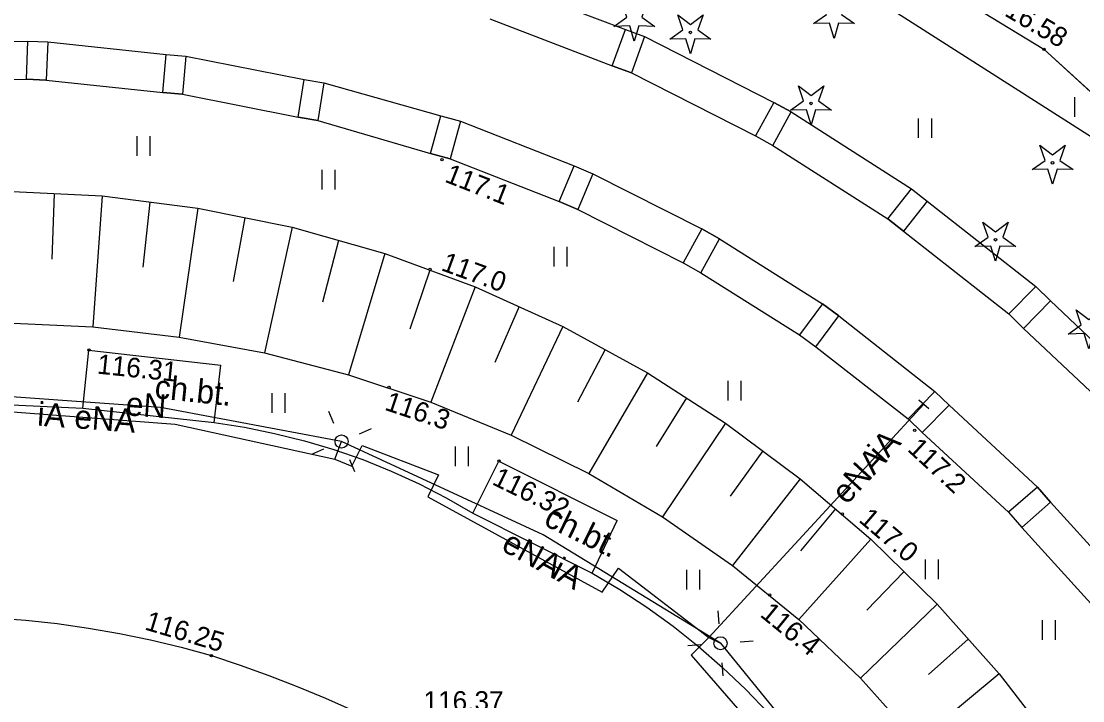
# Model space of a CAD drawing. Extents: x 6434771 to 6436222, y 5663454 to 5664782.
# Drawn here: x 6435516.83 to 6435557.45, y 5664209.37 to 5664235.37 of the extents above; entities that cross this region are included whole.
import ezdxf

# ---------------------------------------------------------------- set-up
doc = ezdxf.new("R2010")
doc.units = 0
for name, color, linetype in [('Warstwa 1', 7, 'Continuous'), ('Warstwa 10', 7, 'Continuous'), ('Warstwa 12', 7, 'Continuous'), ('Warstwa 13', 7, 'Continuous'), ('Warstwa 2', 7, 'Continuous'), ('Warstwa 20', 7, 'Continuous'), ('Warstwa 21', 7, 'Continuous'), ('Warstwa 25', 7, 'Continuous'), ('Warstwa 4', 7, 'Continuous'), ('Warstwa 5', 7, 'Continuous'), ('Warstwa 6', 7, 'Continuous'), ('Warstwa 9', 7, 'Continuous')]:
    doc.layers.add(name, color=color, linetype=linetype)

msp = doc.modelspace()

# ---------------------------------------------------------------- linework, layer by layer
at = {"layer": 'Warstwa 1'}
for points in [[(6435539.949, 5664235.05), (6435540.677, 5664234.783), (6435540.179, 5664233.397), (6435539.449, 5664233.659)], [(6435517.084, 5664234.609), (6435517.845, 5664234.583), (6435517.784, 5664233.117), (6435517.025, 5664233.147)], [(6435522.375, 5664234.095), (6435523.133, 5664234.028), (6435523.004, 5664232.577), (6435522.251, 5664232.643)], [(6435527.661, 5664233.142), (6435528.415, 5664233.014), (6435528.179, 5664231.57), (6435527.426, 5664231.693)], [(6435544.925, 5664230.98), (6435545.59, 5664230.616), (6435546.292, 5664231.899), (6435545.625, 5664232.261)], [(6435532.892, 5664231.745), (6435533.644, 5664231.538), (6435533.248, 5664230.1), (6435532.492, 5664230.309)], [(6435537.986, 5664229.83), (6435538.704, 5664229.527), (6435538.128, 5664228.165), (6435537.414, 5664228.468)], [(6435550.893, 5664228.951), (6435551.494, 5664228.482), (6435550.589, 5664227.332), (6435549.99, 5664227.803)], [(6435542.157, 5664226.124), (6435542.833, 5664225.748), (6435543.553, 5664227.04), (6435542.873, 5664227.419)], [(6435554.622, 5664224.167), (6435555.184, 5664223.613), (6435556.225, 5664224.668), (6435555.663, 5664225.223)], [(6435546.617, 5664223.371), (6435547.244, 5664222.91), (6435548.121, 5664224.1), (6435547.493, 5664224.561)], [(6435550.77, 5664220.161), (6435551.312, 5664219.631), (6435552.336, 5664220.673), (6435551.791, 5664221.207)], [(6435554.613, 5664216.581), (6435555.116, 5664216.003), (6435556.222, 5664216.963), (6435555.716, 5664217.539)]]:
    msp.add_lwpolyline(points, close=True, dxfattribs=at)
at = {"layer": 'Warstwa 10'}
for p, q in [((6435516.245, 5664228.869), (6435519.926, 5664228.682)), ((6435518.086, 5664228.776), (6435517.998, 5664226.262)), ((6435519.926, 5664228.682), (6435519.568, 5664223.67)), ((6435519.926, 5664228.682), (6435523.583, 5664228.219)), ((6435521.754, 5664228.45), (6435521.486, 5664225.964)), ((6435523.583, 5664228.219), (6435522.868, 5664223.286)), ((6435523.583, 5664228.219), (6435527.194, 5664227.483)), ((6435525.388, 5664227.851), (6435524.945, 5664225.416)), ((6435527.194, 5664227.483), (6435526.134, 5664222.677)), ((6435527.194, 5664227.483), (6435530.74, 5664226.479)), ((6435528.967, 5664226.982), (6435528.355, 5664224.621)), ((6435530.74, 5664226.479), (6435529.351, 5664221.846)), ((6435530.74, 5664226.479), (6435534.202, 5664225.211)), ((6435532.472, 5664225.845), (6435531.699, 5664223.583)), ((6435534.202, 5664225.211), (6435532.503, 5664220.796)), ((6435534.202, 5664225.211), (6435537.558, 5664223.688)), ((6435535.88, 5664224.449), (6435534.959, 5664222.307)), ((6435516.25, 5664223.827), (6435519.568, 5664223.67)), ((6435519.568, 5664223.67), (6435522.868, 5664223.286)), ((6435537.558, 5664223.688), (6435535.576, 5664219.533)), ((6435537.558, 5664223.688), (6435540.791, 5664221.918)), ((6435522.868, 5664223.286), (6435526.134, 5664222.677)), ((6435526.134, 5664222.677), (6435529.351, 5664221.846)), ((6435539.174, 5664222.803), (6435538.119, 5664220.8)), ((6435529.351, 5664221.846), (6435532.503, 5664220.796)), ((6435540.791, 5664221.918), (6435538.554, 5664218.063)), ((6435540.791, 5664221.918), (6435543.782, 5664219.99)), ((6435542.286, 5664220.954), (6435541.125, 5664219.095)), ((6435532.503, 5664220.796), (6435535.576, 5664219.533)), ((6435543.782, 5664219.99), (6435541.37, 5664216.408)), ((6435543.782, 5664219.99), (6435546.636, 5664217.865)), ((6435535.576, 5664219.533), (6435538.554, 5664218.063)), ((6435545.209, 5664218.928), (6435543.96, 5664217.202)), ((6435538.554, 5664218.063), (6435541.37, 5664216.408)), ((6435546.636, 5664217.865), (6435544.052, 5664214.545)), ((6435546.636, 5664217.865), (6435549.341, 5664215.552)), ((6435541.37, 5664216.408), (6435544.052, 5664214.545)), ((6435547.988, 5664216.709), (6435546.653, 5664215.111)), ((6435549.341, 5664215.552), (6435546.583, 5664212.481)), ((6435549.341, 5664215.552), (6435551.882, 5664213.062)), ((6435544.052, 5664214.545), (6435546.583, 5664212.481)), ((6435550.612, 5664214.307), (6435549.189, 5664212.831)), ((6435551.882, 5664213.062), (6435548.949, 5664210.23)), ((6435551.882, 5664213.062), (6435554.25, 5664210.405)), ((6435546.583, 5664212.481), (6435548.949, 5664210.23)), ((6435553.066, 5664211.733), (6435551.553, 5664210.376)), ((6435554.25, 5664210.405), (6435551.131, 5664207.81)), ((6435554.25, 5664210.405), (6435556.432, 5664207.594)), ((6435548.949, 5664210.23), (6435551.136, 5664207.804))]:
    msp.add_line(p, q, dxfattribs=at)
for points in [[(6435539.507, 5664235.171), (6435540.009, 5664235.518), (6435539.807, 5664236.094), (6435540.292, 5664235.724), (6435540.777, 5664236.094), (6435540.575, 5664235.518), (6435541.077, 5664235.171), (6435540.467, 5664235.185), (6435540.292, 5664234.601), (6435540.117, 5664235.185)], [(6435547.149, 5664235.279), (6435547.651, 5664235.626), (6435547.449, 5664236.202), (6435547.934, 5664235.832), (6435548.419, 5664236.202), (6435548.217, 5664235.626), (6435548.719, 5664235.279), (6435548.109, 5664235.293), (6435547.934, 5664234.709), (6435547.759, 5664235.293)], [(6435541.651, 5664234.685), (6435542.153, 5664235.032), (6435541.951, 5664235.608), (6435542.436, 5664235.238), (6435542.921, 5664235.608), (6435542.719, 5664235.032), (6435543.221, 5664234.685), (6435542.611, 5664234.699), (6435542.436, 5664234.115), (6435542.261, 5664234.699)], [(6435546.269, 5664231.969), (6435546.771, 5664232.316), (6435546.569, 5664232.892), (6435547.054, 5664232.522), (6435547.539, 5664232.892), (6435547.337, 5664232.316), (6435547.839, 5664231.969), (6435547.229, 5664231.983), (6435547.054, 5664231.399), (6435546.879, 5664231.983)], [(6435555.512, 5664229.698), (6435556.014, 5664230.045), (6435555.812, 5664230.621), (6435556.297, 5664230.251), (6435556.782, 5664230.621), (6435556.58, 5664230.045), (6435557.082, 5664229.698), (6435556.472, 5664229.712), (6435556.297, 5664229.128), (6435556.122, 5664229.712)], [(6435553.326, 5664226.754), (6435553.828, 5664227.101), (6435553.626, 5664227.677), (6435554.111, 5664227.307), (6435554.596, 5664227.677), (6435554.394, 5664227.101), (6435554.896, 5664226.754), (6435554.286, 5664226.768), (6435554.111, 5664226.184), (6435553.936, 5664226.768)], [(6435556.896, 5664223.401), (6435557.398, 5664223.748), (6435557.196, 5664224.324), (6435557.681, 5664223.954), (6435558.166, 5664224.324), (6435557.964, 5664223.748), (6435558.466, 5664223.401), (6435557.856, 5664223.415), (6435557.681, 5664222.831), (6435557.506, 5664223.415)]]:
    msp.add_lwpolyline(points, close=True, dxfattribs=at)
for centre in [(6435542.436, 5664234.94), (6435547.054, 5664232.224), (6435556.297, 5664229.953), (6435554.111, 5664227.009)]:
    msp.add_circle(centre, 0.05, dxfattribs=at)
at = {"layer": 'Warstwa 12'}
for points in [[(6435503.249, 5664267.763), (6435514.923, 5664246.142), (6435515.125, 5664245.757), (6435515.683, 5664245.762), (6435521.734, 5664245.296), (6435535.424, 5664243.314), (6435546.097, 5664238.403), (6435561.446, 5664228.608), (6435561.622, 5664228.402), (6435565.561, 5664223.816), (6435577.417, 5664209.906), (6435585.662, 5664200.753), (6435585.823, 5664200.227), (6435585.985, 5664199.701), (6435588.86, 5664190.319)], [(6435529.09, 5664219.29), (6435522.161, 5664220.584), (6435514.12, 5664221.16)], [(6435514.13, 5664220.6), (6435522.72, 5664219.95), (6435528.83, 5664218.61)], [(6435514.13, 5664220.6), (6435522.72, 5664219.95), (6435528.83, 5664218.61)], [(6435543.14, 5664211.79), (6435551.37, 5664220.72)], [(6435543.14, 5664211.79), (6435551.37, 5664220.72)], [(6435528.83, 5664218.61), (6435529.09, 5664219.29)], [(6435528.83, 5664218.61), (6435529.09, 5664219.29)], [(6435543.59, 5664211.57), (6435536.804, 5664215.718), (6435529.09, 5664219.29)], [(6435528.83, 5664218.61), (6435529.48, 5664218.35), (6435529.88, 5664219.14), (6435532.8, 5664218.01), (6435532.39, 5664217.17), (6435539.06, 5664213.53), (6435539.68, 5664214.44), (6435543.14, 5664211.79)], [(6435528.83, 5664218.61), (6435529.48, 5664218.35), (6435529.88, 5664219.14), (6435532.8, 5664218.01), (6435532.39, 5664217.17), (6435539.06, 5664213.53), (6435539.68, 5664214.44), (6435543.14, 5664211.79)], [(6435543.14, 5664211.79), (6435542.47, 5664211.12), (6435549.4, 5664203.14), (6435554.12, 5664196.16), (6435556.361, 5664190.713)], [(6435543.14, 5664211.79), (6435543.59, 5664211.57)], [(6435543.14, 5664211.79), (6435543.59, 5664211.57)], [(6435543.59, 5664211.57), (6435548.935, 5664205.011), (6435553.287, 5664198.478), (6435555.279, 5664195.344), (6435557.325, 5664190.699)]]:
    msp.add_lwpolyline(points, dxfattribs=at)
at = {"layer": 'Warstwa 13'}
for centre in [(6435532.937, 5664230.065), (6435532.476, 5664225.88), (6435530.901, 5664221.359), (6435551.023, 5664219.716), (6435548.254, 5664216.519), (6435545.477, 5664213.423)]:
    msp.add_circle(centre, 0.045, dxfattribs=at)
at = {"layer": 'Warstwa 2'}
msp.add_lwpolyline([(6435494.106, 5664317.128), (6435480.382, 5664311.084), (6435499.41, 5664262.791), (6435503.166, 5664264.146), (6435505.239, 5664258.58), (6435506.288, 5664256.838), (6435505.249, 5664256.13), (6435506.734, 5664254.032), (6435507.874, 5664254.848), (6435511.306, 5664250.017), (6435523.302, 5664248.812), (6435534.815, 5664245.623), (6435545.714, 5664240.531), (6435555.969, 5664234.297), (6435564.862, 5664226.159), (6435575.143, 5664213.805)], dxfattribs=at)
for centre in [(6435529.09, 5664219.29), (6435543.59, 5664211.57)]:
    msp.add_circle(centre, 0.25, dxfattribs=at)
at = {"layer": 'Warstwa 20'}
for p, q in [((6435516.245, 5664228.869), (6435519.926, 5664228.682)), ((6435519.926, 5664228.682), (6435523.583, 5664228.219)), ((6435523.583, 5664228.219), (6435527.194, 5664227.483)), ((6435527.194, 5664227.483), (6435530.74, 5664226.479)), ((6435530.74, 5664226.479), (6435534.202, 5664225.211)), ((6435534.202, 5664225.211), (6435537.558, 5664223.688)), ((6435537.558, 5664223.688), (6435540.791, 5664221.918)), ((6435540.791, 5664221.918), (6435543.782, 5664219.99)), ((6435551.18, 5664220.882), (6435551.56, 5664220.558)), ((6435543.782, 5664219.99), (6435546.636, 5664217.865)), ((6435546.636, 5664217.865), (6435549.341, 5664215.552)), ((6435549.341, 5664215.552), (6435551.882, 5664213.062)), ((6435551.882, 5664213.062), (6435554.25, 5664210.405)), ((6435554.25, 5664210.405), (6435556.432, 5664207.594))]:
    msp.add_line(p, q, dxfattribs=at)
at = {"layer": 'Warstwa 21'}
for p, q in [((6435516.25, 5664223.827), (6435519.568, 5664223.67)), ((6435519.568, 5664223.67), (6435522.868, 5664223.286)), ((6435522.868, 5664223.286), (6435526.134, 5664222.677)), ((6435526.134, 5664222.677), (6435529.351, 5664221.846)), ((6435529.351, 5664221.846), (6435532.503, 5664220.796)), ((6435532.503, 5664220.796), (6435535.576, 5664219.533)), ((6435535.576, 5664219.533), (6435538.554, 5664218.063)), ((6435538.554, 5664218.063), (6435541.37, 5664216.408)), ((6435541.37, 5664216.408), (6435544.052, 5664214.545)), ((6435544.052, 5664214.545), (6435546.583, 5664212.481)), ((6435546.583, 5664212.481), (6435548.949, 5664210.23)), ((6435548.949, 5664210.23), (6435551.136, 5664207.804))]:
    msp.add_line(p, q, dxfattribs=at)
at = {"layer": 'Warstwa 25'}
for centre in [(6435555.969, 5664234.297), (6435519.418, 5664222.788), (6435535.108, 5664218.538), (6435524.107, 5664211.101)]:
    msp.add_circle(centre, 0.045, dxfattribs=at)
at = {"layer": 'Warstwa 4'}
for points in [[(6435528.794, 5664219.979), (6435528.597, 5664220.439)], [(6435529.779, 5664219.586), (6435530.239, 5664219.783)], [(6435528.401, 5664218.994), (6435527.941, 5664218.797)], [(6435529.386, 5664218.601), (6435529.583, 5664218.141)], [(6435543.535, 5664212.318), (6435543.498, 5664212.817)], [(6435544.338, 5664211.625), (6435544.837, 5664211.662)], [(6435542.842, 5664211.515), (6435542.343, 5664211.478)], [(6435543.645, 5664210.822), (6435543.682, 5664210.323)]]:
    msp.add_lwpolyline(points, dxfattribs=at)
at = {"layer": 'Warstwa 5'}
for p, q in [((6435545.714, 5664240.531), (6435555.969, 5664234.297)), ((6435535.127, 5664236.88), (6435539.949, 5664235.05)), ((6435539.949, 5664235.05), (6435540.677, 5664234.783)), ((6435540.677, 5664234.783), (6435545.625, 5664232.261)), ((6435555.969, 5664234.297), (6435564.862, 5664226.159)), ((6435512.525, 5664233.095), (6435517.025, 5664233.147)), ((6435517.025, 5664233.147), (6435517.784, 5664233.117)), ((6435517.784, 5664233.117), (6435522.251, 5664232.643)), ((6435522.251, 5664232.643), (6435523.004, 5664232.577)), ((6435523.004, 5664232.577), (6435527.426, 5664231.693)), ((6435545.625, 5664232.261), (6435546.292, 5664231.899)), ((6435557.155, 5664231.706), (6435557.155, 5664232.456)), ((6435546.292, 5664231.899), (6435550.893, 5664228.951)), ((6435527.426, 5664231.693), (6435528.179, 5664231.57)), ((6435528.179, 5664231.57), (6435532.492, 5664230.309)), ((6435551.171, 5664230.9), (6435551.171, 5664231.65)), ((6435551.671, 5664230.9), (6435551.671, 5664231.65)), ((6435521.266, 5664230.22), (6435521.266, 5664230.97)), ((6435521.766, 5664230.22), (6435521.766, 5664230.97)), ((6435532.492, 5664230.309), (6435533.248, 5664230.1)), ((6435533.248, 5664230.1), (6435537.414, 5664228.468)), ((6435528.348, 5664228.935), (6435528.348, 5664229.685)), ((6435528.848, 5664228.935), (6435528.848, 5664229.685)), ((6435550.893, 5664228.951), (6435551.494, 5664228.482)), ((6435537.414, 5664228.468), (6435538.128, 5664228.165)), ((6435551.494, 5664228.482), (6435555.663, 5664225.223)), ((6435538.128, 5664228.165), (6435542.157, 5664226.124)), ((6435537.222, 5664225.985), (6435537.222, 5664226.735)), ((6435537.722, 5664225.985), (6435537.722, 5664226.735)), ((6435542.157, 5664226.124), (6435542.833, 5664225.748)), ((6435542.833, 5664225.748), (6435546.617, 5664223.371)), ((6435555.663, 5664225.223), (6435556.225, 5664224.668)), ((6435556.225, 5664224.668), (6435559.892, 5664221.192)), ((6435546.617, 5664223.371), (6435547.244, 5664222.91)), ((6435547.244, 5664222.91), (6435550.77, 5664220.161)), ((6435519.181, 5664220.57), (6435519.418, 5664222.788)), ((6435519.418, 5664222.788), (6435524.471, 5664222.207)), ((6435524.215, 5664220.01), (6435524.471, 5664222.207)), ((6435543.881, 5664220.864), (6435543.881, 5664221.614)), ((6435544.381, 5664220.864), (6435544.381, 5664221.614)), ((6435526.432, 5664220.386), (6435526.432, 5664221.136)), ((6435526.932, 5664220.386), (6435526.932, 5664221.136)), ((6435513.004, 5664220.855), (6435519.181, 5664220.57)), ((6435550.77, 5664220.161), (6435551.312, 5664219.631)), ((6435524.215, 5664220.01), (6435525.375, 5664219.832)), ((6435525.375, 5664219.832), (6435526.526, 5664219.601)), ((6435526.526, 5664219.601), (6435527.664, 5664219.318)), ((6435527.664, 5664219.318), (6435528.789, 5664218.982)), ((6435551.312, 5664219.631), (6435554.613, 5664216.581)), ((6435528.789, 5664218.982), (6435529.896, 5664218.595)), ((6435533.444, 5664218.346), (6435533.444, 5664219.096)), ((6435533.944, 5664218.346), (6435533.944, 5664219.096)), ((6435529.896, 5664218.595), (6435530.985, 5664218.157)), ((6435534.114, 5664216.55), (6435535.108, 5664218.538)), ((6435535.108, 5664218.538), (6435539.64, 5664216.263)), ((6435530.985, 5664218.157), (6435532.053, 5664217.67)), ((6435532.053, 5664217.67), (6435533.096, 5664217.133)), ((6435533.096, 5664217.133), (6435534.114, 5664216.55)), ((6435554.613, 5664216.581), (6435555.116, 5664216.003)), ((6435538.676, 5664214.255), (6435539.64, 5664216.263)), ((6435555.116, 5664216.003), (6435558.127, 5664212.681)), ((6435542.296, 5664213.629), (6435542.296, 5664214.379)), ((6435542.796, 5664213.629), (6435542.796, 5664214.379)), ((6435551.436, 5664214.026), (6435551.436, 5664214.776)), ((6435551.936, 5664214.026), (6435551.936, 5664214.776)), ((6435538.676, 5664214.255), (6435539.739, 5664213.627)), ((6435539.739, 5664213.627), (6435540.771, 5664212.951)), ((6435540.771, 5664212.951), (6435541.772, 5664212.228)), ((6435515.805, 5664212.543), (6435517.008, 5664212.452)), ((6435517.008, 5664212.452), (6435518.207, 5664212.322)), ((6435555.907, 5664211.698), (6435555.907, 5664212.448)), ((6435556.407, 5664211.698), (6435556.407, 5664212.448)), ((6435518.207, 5664212.322), (6435519.402, 5664212.154)), ((6435519.402, 5664212.154), (6435520.59, 5664211.947)), ((6435520.59, 5664211.947), (6435521.771, 5664211.703)), ((6435541.772, 5664212.228), (6435542.738, 5664211.46)), ((6435521.771, 5664211.703), (6435522.944, 5664211.421)), ((6435522.944, 5664211.421), (6435524.107, 5664211.101)), ((6435542.738, 5664211.46), (6435543.668, 5664210.649)), ((6435524.107, 5664211.101), (6435525.212, 5664210.732)), ((6435525.212, 5664210.732), (6435526.308, 5664210.337)), ((6435526.308, 5664210.337), (6435527.395, 5664209.917)), ((6435543.668, 5664210.649), (6435544.56, 5664209.796)), ((6435527.395, 5664209.917), (6435528.472, 5664209.472)), ((6435544.56, 5664209.796), (6435545.412, 5664208.903)), ((6435528.472, 5664209.472), (6435529.538, 5664209.003))]:
    msp.add_line(p, q, dxfattribs=at)
at = {"layer": 'Warstwa 9'}
for p, q in [((6435545.714, 5664240.531), (6435555.969, 5664234.297)), ((6435534.756, 5664235.458), (6435539.449, 5664233.659)), ((6435512.563, 5664234.553), (6435517.084, 5664234.609)), ((6435517.084, 5664234.609), (6435517.845, 5664234.583)), ((6435517.845, 5664234.583), (6435522.375, 5664234.095)), ((6435555.969, 5664234.297), (6435564.862, 5664226.159)), ((6435522.375, 5664234.095), (6435523.133, 5664234.028)), ((6435523.133, 5664234.028), (6435527.661, 5664233.142)), ((6435539.449, 5664233.659), (6435540.179, 5664233.397)), ((6435527.661, 5664233.142), (6435528.415, 5664233.014)), ((6435540.179, 5664233.397), (6435544.925, 5664230.98)), ((6435528.415, 5664233.014), (6435532.892, 5664231.745)), ((6435532.892, 5664231.745), (6435533.268, 5664231.642)), ((6435533.268, 5664231.642), (6435533.644, 5664231.538)), ((6435533.644, 5664231.538), (6435537.986, 5664229.83)), ((6435544.925, 5664230.98), (6435545.59, 5664230.616)), ((6435545.59, 5664230.616), (6435549.99, 5664227.803)), ((6435537.986, 5664229.83), (6435538.704, 5664229.527)), ((6435538.704, 5664229.527), (6435542.873, 5664227.419)), ((6435549.99, 5664227.803), (6435550.589, 5664227.332)), ((6435542.873, 5664227.419), (6435543.553, 5664227.04)), ((6435543.553, 5664227.04), (6435547.493, 5664224.561)), ((6435550.589, 5664227.332), (6435554.622, 5664224.167)), ((6435547.493, 5664224.561), (6435548.121, 5664224.1)), ((6435554.622, 5664224.167), (6435555.184, 5664223.613)), ((6435548.121, 5664224.1), (6435551.791, 5664221.207)), ((6435555.184, 5664223.613), (6435558.797, 5664220.211)), ((6435519.181, 5664220.57), (6435519.418, 5664222.788)), ((6435519.418, 5664222.788), (6435524.471, 5664222.207)), ((6435524.215, 5664220.01), (6435524.471, 5664222.207)), ((6435551.791, 5664221.207), (6435552.336, 5664220.673)), ((6435513.004, 5664220.855), (6435519.181, 5664220.57)), ((6435519.181, 5664220.57), (6435524.215, 5664220.01)), ((6435519.181, 5664220.57), (6435524.215, 5664220.01)), ((6435552.336, 5664220.673), (6435555.716, 5664217.539)), ((6435524.215, 5664220.01), (6435525.375, 5664219.832)), ((6435525.375, 5664219.832), (6435526.526, 5664219.601)), ((6435526.526, 5664219.601), (6435527.664, 5664219.318)), ((6435527.664, 5664219.318), (6435528.789, 5664218.982)), ((6435528.789, 5664218.982), (6435529.896, 5664218.595)), ((6435529.896, 5664218.595), (6435530.985, 5664218.157)), ((6435534.114, 5664216.55), (6435535.108, 5664218.538)), ((6435535.108, 5664218.538), (6435539.64, 5664216.263)), ((6435530.985, 5664218.157), (6435532.053, 5664217.67)), ((6435532.053, 5664217.67), (6435533.096, 5664217.133)), ((6435555.716, 5664217.539), (6435556.222, 5664216.963)), ((6435533.096, 5664217.133), (6435534.114, 5664216.55)), ((6435556.222, 5664216.963), (6435559.331, 5664213.53)), ((6435534.114, 5664216.55), (6435538.676, 5664214.255)), ((6435534.114, 5664216.55), (6435538.676, 5664214.255)), ((6435538.676, 5664214.255), (6435539.64, 5664216.263)), ((6435538.676, 5664214.255), (6435539.739, 5664213.627)), ((6435539.739, 5664213.627), (6435540.771, 5664212.951)), ((6435540.771, 5664212.951), (6435541.772, 5664212.228)), ((6435515.805, 5664212.543), (6435517.008, 5664212.452)), ((6435517.008, 5664212.452), (6435518.207, 5664212.322)), ((6435518.207, 5664212.322), (6435519.402, 5664212.154)), ((6435519.402, 5664212.154), (6435520.59, 5664211.947)), ((6435520.59, 5664211.947), (6435521.771, 5664211.703)), ((6435541.772, 5664212.228), (6435542.738, 5664211.46)), ((6435521.771, 5664211.703), (6435522.944, 5664211.421)), ((6435522.944, 5664211.421), (6435524.107, 5664211.101)), ((6435542.738, 5664211.46), (6435543.668, 5664210.649)), ((6435524.107, 5664211.101), (6435525.212, 5664210.732)), ((6435525.212, 5664210.732), (6435526.308, 5664210.337)), ((6435526.308, 5664210.337), (6435527.395, 5664209.917)), ((6435543.668, 5664210.649), (6435544.56, 5664209.796)), ((6435527.395, 5664209.917), (6435528.472, 5664209.472)), ((6435544.56, 5664209.796), (6435545.412, 5664208.903)), ((6435528.472, 5664209.472), (6435529.538, 5664209.003))]:
    msp.add_line(p, q, dxfattribs=at)

# ---------------------------------------------------------------- texts
at = {"layer": 'Warstwa 13'}
for s, height, rotation, p in [('117.1', 0.75, 338.6066, (6435532.997, 5664229.237)), ('117.0', 0.75, 339.8843, (6435532.859, 5664225.852)), ('eN', 0.9, 355.9042, (6435520.808, 5664220.292)), ('116.3', 0.75, 341.5745, (6435530.7, 5664220.511)), ('iA', 0.9, 355.675, (6435517.422, 5664219.9)), ('eNA', 0.9, 355.675, (6435518.84, 5664219.801)), ('iA', 0.9, 47.3378, (6435549.82, 5664218.437)), ('117.2', 0.75, 317.2639, (6435550.711, 5664218.954)), ('eNA', 0.9, 47.3378, (6435548.416, 5664216.838)), ('117.0', 0.75, 319.4641, (6435548.843, 5664216.249)), ('eNA', 0.9, 331.3759, (6435535.152, 5664215.15)), ('iA', 0.9, 331.3759, (6435537.068, 5664214.105)), ('116.4', 0.75, 320.8048, (6435545.067, 5664212.623))]:
    msp.add_text(s, height=height, rotation=rotation, dxfattribs=at).set_placement(p)
at = {"layer": 'Warstwa 25'}
for s, rotation, p in [('116.58', 329.3992, (6435553.939, 5664235.887)), ('116.31', 354.1338, (6435519.708, 5664221.889)), ('116.32', 334.0401, (6435534.81, 5664217.665)), ('116.25', 343.345, (6435521.52, 5664212.105))]:
    msp.add_text(s, height=0.75, rotation=rotation, dxfattribs=at).set_placement(p)
at = {"layer": 'Warstwa 6'}
msp.add_text('116.37', height=0.75, dxfattribs=at).set_placement((6435532.222, 5664208.988))
at = {"layer": 'Warstwa 9'}
for rotation, p in [(354.1338, (6435521.907, 5664220.949)), (334.0401, (6435536.778, 5664216.108))]:
    msp.add_text('ch.bt.', height=0.9, rotation=rotation, dxfattribs=at).set_placement(p)

doc.saveas('drawing.dxf')
